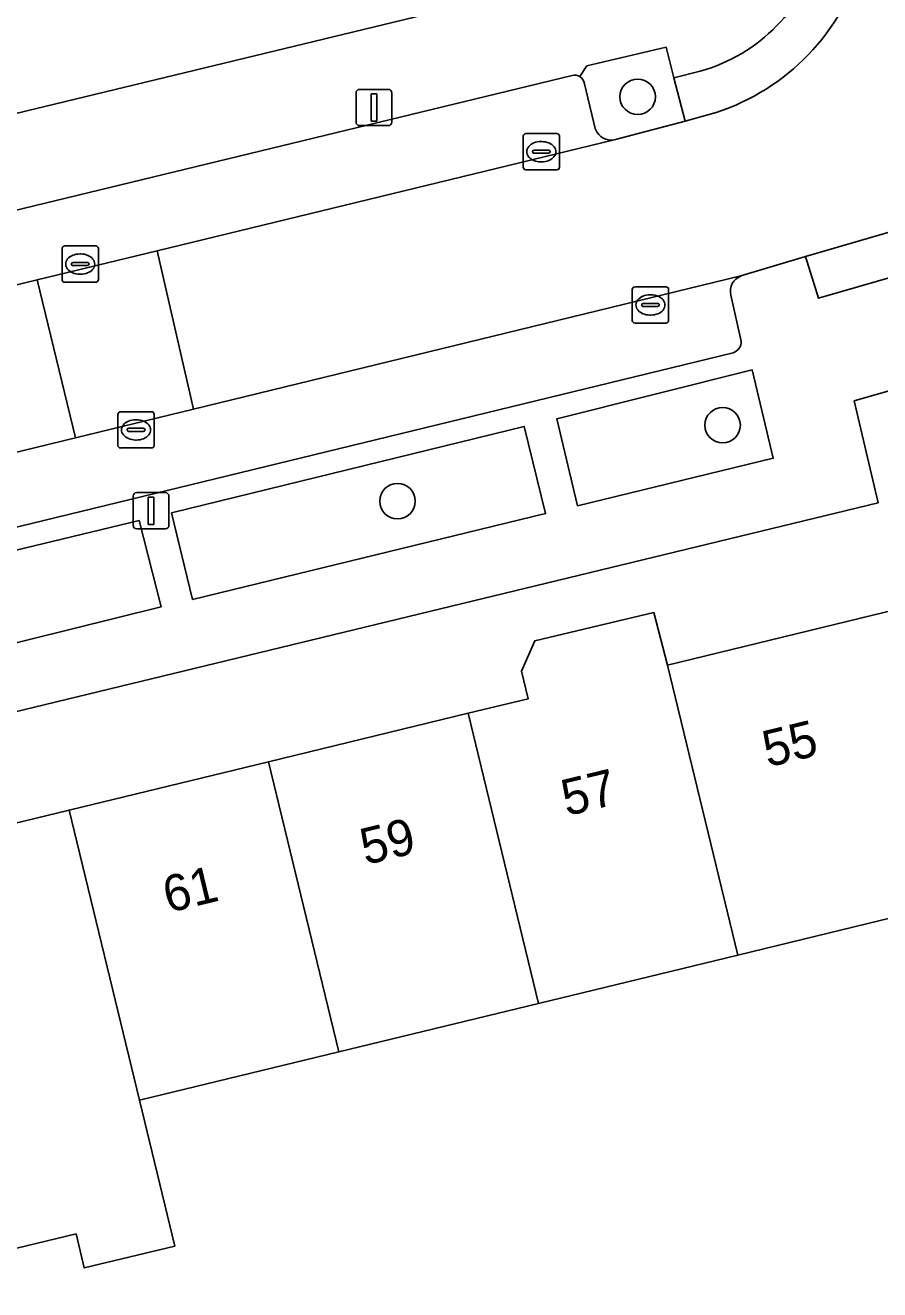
# Model space of a CAD drawing. Extents: x 159716 to 160783, y 383290 to 384031.
# Drawn here: x 160230.23 to 160253.79, y 383545.8 to 383580.67 of the extents above; entities that cross this region are included whole.
import ezdxf

# ---------------------------------------------------------------- set-up
doc = ezdxf.new("R2010")
doc.units = 0
for name, color, linetype in [('IMGEO_Boom', 7, 'Continuous'), ('IMGEO_Erf', 7, 'Continuous'), ('IMGEO_Groenvoorziening', 7, 'Continuous'), ('IMGEO_Kolk', 7, 'Continuous'), ('IMGEO_Lichtmast', 7, 'Continuous'), ('IMGEO_Pand', 7, 'Continuous'), ('IMGEO_Pand_nummerreeks', 7, 'Continuous'), ('IMGEO_Parkeervlak_open', 7, 'Continuous'), ('IMGEO_Rijbaan_lokaal_open', 7, 'Continuous'), ('IMGEO_Voetpad_open', 7, 'Continuous')]:
    doc.layers.add(name, color=color, linetype=linetype)

msp = doc.modelspace()

# ---------------------------------------------------------------- linework, layer by layer
at = {"layer": 'IMGEO_Boom'}
for centre in [(160247.114, 383578.694), (160249.457, 383569.637), (160240.492, 383567.543)]:
    msp.add_circle(centre, 0.489, dxfattribs=at)
at = {"layer": 'IMGEO_Erf'}
for points in [[(160170.858, 383596.802), (160177.031, 383577.927), (160180.862, 383565.396), (160205.458, 383571.364), (160210.886, 383572.735), (160210.673, 383573.568), (160248.382, 383582.689)], [(160258.339, 383571.813), (160253.089, 383570.307), (160253.749, 383567.499), (160219.583, 383559.225), (160220.268, 383556.319), (160225.932, 383557.692), (160231.433, 383559.025), (160236.936, 383560.359), (160242.438, 383561.693), (160244.096, 383562.094), (160243.911, 383562.853), (160244.275, 383563.693), (160247.557, 383564.47), (160247.938, 383563.021), (160253.602, 383564.398), (160254.936, 383564.722)], [(160255.541, 383556.399), (160249.88, 383555.027), (160244.377, 383553.693), (160238.875, 383552.361), (160233.373, 383551.027), (160234.348, 383547.003), (160231.853, 383546.399), (160231.626, 383547.337), (160228.619, 383546.609), (160227.871, 383549.693), (160227.072, 383549.499), (160222.173, 383548.452), (160223.853, 383541.771), (160224.121, 383540.671), (160229.666, 383542.021), (160230.628, 383537.987), (160228.936, 383537.573), (160225.103, 383536.646), (160225.36, 383535.533), (160236.232, 383538.092), (160242.449, 383512.59), (160267.426, 383518.786)]]:
    msp.add_lwpolyline(points, dxfattribs=at)
at = {"layer": 'IMGEO_Groenvoorziening'}
for points in [[(160248.114, 383579.212), (160247.898, 383580.059), (160245.716, 383579.545), (160245.522, 383579.249)], [(160246.469, 383577.505), (160248.42, 383578.017), (160248.114, 383579.212)], [(160245.643, 383579.088), (160245.956, 383577.783)]]:
    msp.add_lwpolyline(points, dxfattribs=at)
for points in [[(160250.271, 383571.164), (160244.884, 383569.811), (160245.456, 383567.415), (160250.853, 383568.728)], [(160234.257, 383567.217), (160234.842, 383564.833), (160244.573, 383567.202), (160243.987, 383569.606)], [(160223.565, 383564.645), (160224.187, 383562.207), (160233.976, 383564.631), (160233.368, 383567.006)]]:
    msp.add_lwpolyline(points, close=True, dxfattribs=at)
for centre, radius, start, end in [((160245.371, 383579.009), 0.283, 16.1059, 57.7477), ((160246.389, 383577.969), 0.471, 203.2767, 279.8158)]:
    msp.add_arc(centre, radius, start, end, dxfattribs=at)
at = {"layer": 'IMGEO_Kolk'}
for p, q in [((160243.957, 383576.753), (160243.957, 383577.605)), ((160244.032, 383577.679), (160244.884, 383577.679)), ((160244.445, 383577.459), (160244.47, 383577.459)), ((160244.958, 383577.605), (160244.958, 383576.753)), ((160244.216, 383577.173), (160244.216, 383577.185)), ((160244.654, 383577.136), (160244.256, 383577.136)), ((160244.259, 383577.222), (160244.657, 383577.222)), ((160244.7, 383577.185), (160244.7, 383577.173)), ((160244.884, 383576.679), (160244.032, 383576.679)), ((160244.468, 383576.899), (160244.443, 383576.899)), ((160231.316, 383574.58), (160232.168, 383574.58)), ((160231.241, 383573.654), (160231.241, 383574.506)), ((160231.729, 383574.36), (160231.754, 383574.36)), ((160232.242, 383574.506), (160232.242, 383573.654)), ((160231.5, 383574.074), (160231.5, 383574.086)), ((160231.938, 383574.037), (160231.54, 383574.037)), ((160231.543, 383574.123), (160231.941, 383574.123)), ((160231.984, 383574.086), (160231.984, 383574.074)), ((160232.168, 383573.58), (160231.316, 383573.58)), ((160231.752, 383573.8), (160231.727, 383573.8)), ((160246.966, 383572.528), (160246.966, 383573.38)), ((160247.041, 383573.454), (160247.893, 383573.454)), ((160247.454, 383573.234), (160247.479, 383573.234)), ((160247.967, 383573.38), (160247.967, 383572.528)), ((160247.225, 383572.948), (160247.225, 383572.96)), ((160247.663, 383572.911), (160247.265, 383572.911)), ((160247.268, 383572.997), (160247.666, 383572.997)), ((160247.709, 383572.96), (160247.709, 383572.948)), ((160247.477, 383572.674), (160247.452, 383572.674)), ((160247.893, 383572.454), (160247.041, 383572.454)), ((160232.781, 383569.083), (160232.781, 383569.935)), ((160232.856, 383570.009), (160233.708, 383570.009)), ((160233.269, 383569.789), (160233.294, 383569.789)), ((160233.782, 383569.935), (160233.782, 383569.083)), ((160233.04, 383569.503), (160233.04, 383569.515)), ((160233.478, 383569.466), (160233.08, 383569.466)), ((160233.083, 383569.552), (160233.481, 383569.552)), ((160233.524, 383569.515), (160233.524, 383569.503)), ((160233.708, 383569.009), (160232.856, 383569.009)), ((160233.292, 383569.229), (160233.267, 383569.229))]:
    msp.add_line(p, q, dxfattribs=at)
for points in [[(160243.957, 383576.753), (160243.957, 383577.605)], [(160244.032, 383577.679), (160244.884, 383577.679)], [(160244.958, 383577.605), (160244.958, 383576.753)], [(160244.884, 383576.679), (160244.032, 383576.679)], [(160231.316, 383574.58), (160232.168, 383574.58)], [(160231.241, 383573.654), (160231.241, 383574.506)], [(160232.242, 383574.506), (160232.242, 383573.654)], [(160232.168, 383573.58), (160231.316, 383573.58)], [(160246.966, 383572.528), (160246.966, 383573.38)], [(160247.041, 383573.454), (160247.893, 383573.454)], [(160247.967, 383573.38), (160247.967, 383572.528)], [(160247.893, 383572.454), (160247.041, 383572.454)], [(160232.781, 383569.083), (160232.781, 383569.935)], [(160232.856, 383570.009), (160233.708, 383570.009)], [(160233.782, 383569.935), (160233.782, 383569.083)], [(160233.708, 383569.009), (160232.856, 383569.009)]]:
    msp.add_lwpolyline(points, dxfattribs=at)
for centre, radius, start, end in [((160244.034, 383577.603), 0.0765, 91.552, 178.448), ((160244.034, 383577.603), 0.0765, 91.552, 178.448), ((160244.882, 383577.603), 0.0765, 1.552, 88.448), ((160244.882, 383577.603), 0.0765, 1.552, 88.448), ((160244.256, 383577.182), 0.0403, 85.8775, 175.7526), ((160244.253, 383577.172), 0.0366, 178.938, 274.7102), ((160244.657, 383577.179), 0.043, 264.8664, 352.4533), ((160244.661, 383577.184), 0.0386, 1.7309, 96.639), ((160244.034, 383576.755), 0.0765, 181.552, 268.448), ((160244.034, 383576.755), 0.0765, 181.552, 268.448), ((160244.882, 383576.755), 0.0765, 271.552, 358.448), ((160244.882, 383576.755), 0.0765, 271.552, 358.448), ((160231.318, 383574.504), 0.0765, 91.552, 178.448), ((160231.318, 383574.504), 0.0765, 91.552, 178.448), ((160232.166, 383574.504), 0.0765, 1.552, 88.448), ((160232.166, 383574.504), 0.0765, 1.552, 88.448), ((160231.54, 383574.083), 0.0403, 85.8775, 175.7526), ((160231.537, 383574.073), 0.0366, 178.938, 274.7102), ((160231.941, 383574.08), 0.043, 264.8664, 352.4533), ((160231.945, 383574.085), 0.0386, 1.7309, 96.639), ((160231.318, 383573.656), 0.0765, 181.552, 268.448), ((160231.318, 383573.656), 0.0765, 181.552, 268.448), ((160232.166, 383573.656), 0.0765, 271.552, 358.448), ((160232.166, 383573.656), 0.0765, 271.552, 358.448), ((160247.043, 383573.378), 0.0765, 91.552, 178.448), ((160247.043, 383573.378), 0.0765, 91.552, 178.448), ((160247.891, 383573.378), 0.0765, 1.552, 88.448), ((160247.891, 383573.378), 0.0765, 1.552, 88.448), ((160247.265, 383572.957), 0.0403, 85.8775, 175.7526), ((160247.262, 383572.947), 0.0366, 178.938, 274.7102), ((160247.666, 383572.954), 0.043, 264.8664, 352.4533), ((160247.67, 383572.959), 0.0386, 1.7309, 96.639), ((160247.043, 383572.53), 0.0765, 181.552, 268.448), ((160247.043, 383572.53), 0.0765, 181.552, 268.448), ((160247.891, 383572.53), 0.0765, 271.552, 358.448), ((160247.891, 383572.53), 0.0765, 271.552, 358.448), ((160232.858, 383569.933), 0.0765, 91.552, 178.448), ((160232.858, 383569.933), 0.0765, 91.552, 178.448), ((160233.706, 383569.933), 0.0765, 1.552, 88.448), ((160233.706, 383569.933), 0.0765, 1.552, 88.448), ((160233.08, 383569.512), 0.0403, 85.8775, 175.7526), ((160233.077, 383569.502), 0.0366, 178.938, 274.7102), ((160233.481, 383569.509), 0.043, 264.8664, 352.4533), ((160233.485, 383569.514), 0.0386, 1.7309, 96.639), ((160232.858, 383569.085), 0.0765, 181.552, 268.448), ((160232.858, 383569.085), 0.0765, 181.552, 268.448), ((160233.706, 383569.085), 0.0765, 271.552, 358.448), ((160233.706, 383569.085), 0.0765, 271.552, 358.448)]:
    msp.add_arc(centre, radius, start, end, dxfattribs=at)
for centre, major_axis, ratio, start_param, end_param in [((160244.444, 383577.179), (-0.387, 0.002), 0.722429, 4.712389, 7.853982), ((160244.469, 383577.179), (-0.39, 0.002), 0.717154, 1.570796, 4.712389), ((160231.728, 383574.08), (-0.387, 0.002), 0.722429, 4.712389, 7.853982), ((160231.753, 383574.08), (-0.39, 0.002), 0.717154, 1.570796, 4.712389), ((160247.453, 383572.954), (-0.387, 0.002), 0.722429, 4.712389, 7.853982), ((160247.478, 383572.954), (-0.39, 0.002), 0.717154, 1.570796, 4.712389), ((160233.268, 383569.509), (-0.387, 0.002), 0.722429, 4.712389, 7.853982), ((160233.293, 383569.509), (-0.39, 0.002), 0.717154, 1.570796, 4.712389)]:
    msp.add_ellipse(centre, major_axis=major_axis, ratio=ratio, start_param=start_param, end_param=end_param, dxfattribs=at)
at = {"layer": 'IMGEO_Lichtmast'}
for p, q in [((160239.348, 383577.998), (160239.348, 383578.798)), ((160239.348, 383578.798), (160239.348, 383577.998)), ((160239.448, 383578.898), (160240.238, 383578.898)), ((160240.238, 383578.898), (160239.448, 383578.898)), ((160240.338, 383578.798), (160240.338, 383577.998)), ((160240.338, 383577.998), (160240.338, 383578.798)), ((160240.238, 383577.898), (160239.448, 383577.898)), ((160239.448, 383577.898), (160240.238, 383577.898)), ((160233.199, 383566.878), (160233.199, 383567.678)), ((160233.199, 383567.678), (160233.199, 383566.878)), ((160233.299, 383567.778), (160234.089, 383567.778)), ((160234.089, 383567.778), (160233.299, 383567.778)), ((160234.189, 383567.678), (160234.189, 383566.878)), ((160234.189, 383566.878), (160234.189, 383567.678)), ((160234.089, 383566.778), (160233.299, 383566.778)), ((160233.299, 383566.778), (160234.089, 383566.778))]:
    msp.add_line(p, q, dxfattribs=at)
for points in [[(160239.768, 383578.773), (160239.918, 383578.773), (160239.918, 383578.023), (160239.768, 383578.023), (160239.768, 383578.773)], [(160233.619, 383567.653), (160233.769, 383567.653), (160233.769, 383566.903), (160233.619, 383566.903), (160233.619, 383567.653)]]:
    msp.add_lwpolyline(points, dxfattribs=at)
for centre, start, end in [((160239.448, 383578.798), 90, 180), ((160239.448, 383578.798), 90, 180), ((160240.238, 383578.798), 0, 90), ((160240.238, 383578.798), 360, 90), ((160239.448, 383577.998), 180, 270), ((160239.448, 383577.998), 180, 270), ((160240.238, 383577.998), 270, 0), ((160240.238, 383577.998), 270, 0), ((160233.299, 383567.678), 90, 180), ((160233.299, 383567.678), 90, 180), ((160234.089, 383567.678), 0, 90), ((160234.089, 383567.678), 360, 90), ((160233.299, 383566.878), 180, 270), ((160233.299, 383566.878), 180, 270), ((160234.089, 383566.878), 270, 0), ((160234.089, 383566.878), 270, 0)]:
    msp.add_arc(centre, 0.1, start, end, dxfattribs=at)
at = {"layer": 'IMGEO_Pand'}
for points in [[(160247.938, 383563.021), (160247.557, 383564.47), (160244.275, 383563.693), (160243.911, 383562.853), (160244.096, 383562.094), (160242.438, 383561.693), (160244.377, 383553.693), (160249.88, 383555.027)], [(160254.554, 383560.468), (160255.889, 383560.792), (160254.936, 383564.722), (160253.602, 383564.398), (160247.938, 383563.021), (160249.88, 383555.027), (160255.541, 383556.399), (160254.781, 383559.534)], [(160242.438, 383561.693), (160236.936, 383560.359), (160238.875, 383552.361), (160244.377, 383553.693)], [(160236.936, 383560.359), (160231.433, 383559.025), (160233.373, 383551.027), (160238.875, 383552.361)], [(160231.433, 383559.025), (160225.932, 383557.692), (160227.871, 383549.693), (160228.619, 383546.609), (160231.626, 383547.337), (160231.853, 383546.399), (160234.348, 383547.003), (160233.373, 383551.027)]]:
    msp.add_lwpolyline(points, close=True, dxfattribs=at)
at = {"layer": 'IMGEO_Parkeervlak_open'}
for points in [[(160245.305, 383579.284), (160218.32, 383572.745)], [(160245.956, 383577.783), (160245.643, 383579.088)], [(160218.131, 383570.622), (160230.557, 383573.643), (160233.866, 383574.446), (160246.469, 383577.505)], [(160249.963, 383573.752), (160234.862, 383570.078), (160231.611, 383569.287), (160216.362, 383565.576)], [(160249.969, 383571.952), (160249.683, 383573.224)], [(160217.512, 383563.792), (160219.847, 383564.365), (160249.752, 383571.635)]]:
    msp.add_lwpolyline(points, dxfattribs=at)
for centre, radius, start, end in [((160245.373, 383579.016), 0.277, 57.427, 104.2483), ((160245.371, 383579.009), 0.283, 16.1059, 57.7477), ((160246.389, 383577.969), 0.471, 203.2767, 279.8158), ((160250.118, 383573.331), 0.448, 110.266, 193.8597), ((160249.644, 383571.942), 0.325, 289.39, 1.8234)]:
    msp.add_arc(centre, radius, start, end, dxfattribs=at)
at = {"layer": 'IMGEO_Rijbaan_lokaal_open'}
for points in [[(160248.382, 383582.689), (160210.673, 383573.568), (160210.886, 383572.735), (160205.458, 383571.364), (160180.862, 383565.396), (160176.038, 383563.423)], [(160245.522, 383579.249), (160245.716, 383579.545), (160247.898, 383580.059), (160248.114, 383579.212), (160248.839, 383579.399)], [(160249.279, 383578.259), (160248.42, 383578.017), (160246.469, 383577.505), (160233.866, 383574.446), (160234.862, 383570.078), (160249.963, 383573.752), (160251.743, 383574.293), (160256.071, 383575.553), (160257.241, 383575.894), (160265.584, 383578.337), (160269.683, 383579.549)], [(160218.32, 383572.745), (160245.305, 383579.284)], [(160205.902, 383563.034), (160207.107, 383563.332), (160215.31, 383565.33), (160216.362, 383565.576), (160231.611, 383569.287), (160230.557, 383573.643), (160218.131, 383570.622), (160215.675, 383570.025), (160210.926, 383568.88), (160204.681, 383567.343), (160201.624, 383566.584), (160185.732, 383562.649), (160184.208, 383562.271), (160181.857, 383561.686)]]:
    msp.add_lwpolyline(points, dxfattribs=at)
msp.add_lwpolyline([(160233.866, 383574.446), (160230.557, 383573.643), (160231.611, 383569.287), (160234.862, 383570.078)], close=True, dxfattribs=at)
for centre, radius, start, end in [((160247.549, 383583.985), 4.764, 285.7118, 345.315), ((160247.331, 383584.176), 6.23, 288.2221, 343.9219), ((160245.373, 383579.016), 0.277, 57.427, 104.2483)]:
    msp.add_arc(centre, radius, start, end, dxfattribs=at)
at = {"layer": 'IMGEO_Voetpad_open'}
for points in [[(160270.438, 383579.704), (160270.889, 383578.115), (160257.741, 383574.301), (160257.241, 383575.894), (160256.071, 383575.553), (160256.439, 383574.395), (160252.103, 383573.137), (160251.743, 383574.293), (160249.963, 383573.752)], [(160248.839, 383579.399), (160248.114, 383579.212), (160248.42, 383578.017), (160249.279, 383578.259)], [(160206.481, 383559.908), (160207.569, 383560.131), (160208.331, 383560.287), (160208.467, 383560.285), (160209.46, 383556.921), (160211.542, 383557.498), (160216.391, 383558.613), (160219.583, 383559.225), (160253.749, 383567.499), (160253.089, 383570.307), (160258.339, 383571.813), (160262.793, 383573.1), (160267.131, 383574.352), (160271.583, 383575.638), (160274.036, 383576.37), (160275.937, 383576.879), (160275.692, 383577.25)], [(160249.683, 383573.224), (160249.969, 383571.952)], [(160249.752, 383571.635), (160219.847, 383564.365), (160220.01, 383563.792), (160222.706, 383564.436), (160223.281, 383562.017), (160217.832, 383560.703), (160217.125, 383563.557), (160217.306, 383563.832)]]:
    msp.add_lwpolyline(points, dxfattribs=at)
for points in [[(160256.071, 383575.553), (160251.743, 383574.293), (160252.103, 383573.137), (160256.439, 383574.395)], [(160250.271, 383571.164), (160250.853, 383568.728), (160245.456, 383567.415), (160244.884, 383569.811)], [(160234.257, 383567.217), (160243.987, 383569.606), (160244.573, 383567.202), (160234.842, 383564.833)], [(160223.565, 383564.645), (160233.368, 383567.006), (160233.976, 383564.631), (160224.187, 383562.207)]]:
    msp.add_lwpolyline(points, close=True, dxfattribs=at)
for centre, radius, start, end in [((160247.549, 383583.985), 4.764, 285.7118, 345.315), ((160247.331, 383584.176), 6.23, 288.2221, 343.9219), ((160250.118, 383573.331), 0.448, 110.266, 193.8597), ((160249.644, 383571.942), 0.325, 289.39, 1.8234)]:
    msp.add_arc(centre, radius, start, end, dxfattribs=at)

# ---------------------------------------------------------------- texts
at = {"layer": 'IMGEO_Pand_nummerreeks'}
for s, p in [('55', (160250.701, 383560.201)), ('57', (160245.153, 383558.853)), ('59', (160239.605, 383557.506)), ('61', (160234.167, 383556.185))]:
    msp.add_text(s, height=1, rotation=13.6536, dxfattribs=at).set_placement(p)

doc.saveas('drawing.dxf')
